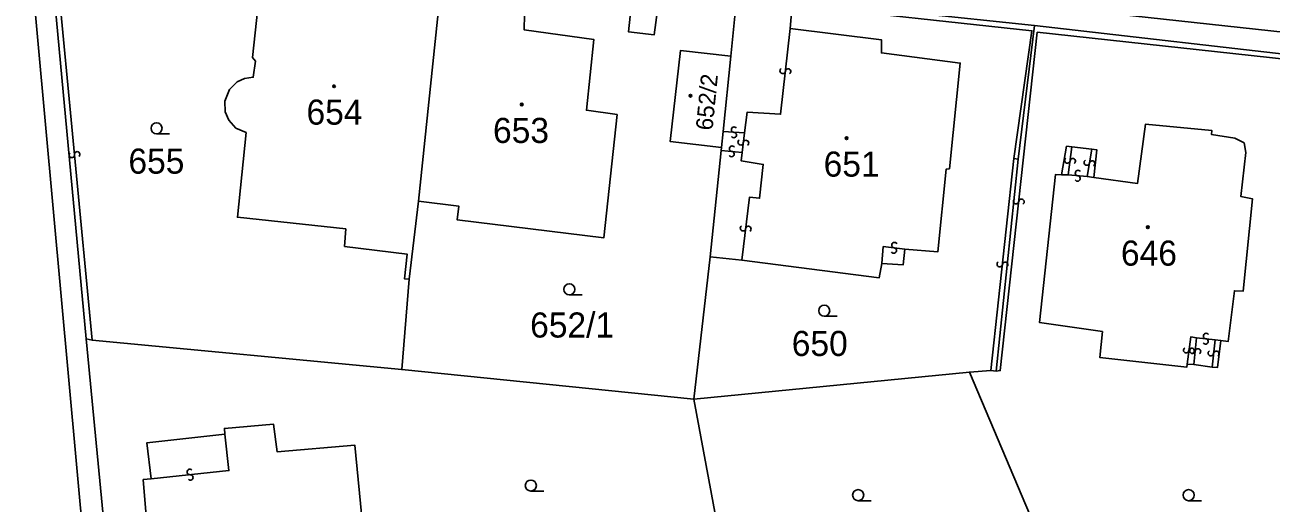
# Model space of a CAD drawing. Extents: x -600309 to -598967, y -1161267 to -1160292.
# Drawn here: x -599517.3 to -599432.9, y -1160462.4 to -1160430 of the extents above; entities that cross this region are included whole.
import ezdxf

# ---------------------------------------------------------------- set-up
doc = ezdxf.new("R2010")
doc.units = 0
for name, color, linetype in [('Level 1', 7, 'Continuous'), ('Level 13', 7, 'Continuous'), ('Level 3', 7, 'Continuous'), ('Level 4', 7, 'Continuous'), ('Level 5', 7, 'Continuous'), ('Level 60', 7, 'Continuous'), ('Vrstva 60', 7, 'Continuous')]:
    doc.layers.add(name, color=color, linetype=linetype)

msp = doc.modelspace()

# ---------------------------------------------------------------- linework, layer by layer
at = {"layer": 'Level 1'}
for points in [[(-599513.19, -1160451.3), (-599515.53, -1160426.07)], [(-599491.3, -1160447.27), (-599491.63, -1160447.24), (-599491.45, -1160445.57), (-599495.69, -1160445.05), (-599495.61, -1160443.86), (-599502.94, -1160443.07), (-599502.36, -1160437.34), (-599503.04, -1160437.03), (-599503.52, -1160436.5), (-599503.78, -1160435.92), (-599503.79, -1160435.2), (-599503.47, -1160434.41), (-599502.96, -1160433.91), (-599502.46, -1160433.67), (-599501.87, -1160433.59), (-599501.71, -1160432.5), (-599501.93, -1160432.26), (-599501.38, -1160427.22), (-599499.25, -1160427.44), (-599499.11, -1160426.52), (-599493.5, -1160427.18), (-599493.52, -1160428.06), (-599489.29, -1160428.58)], [(-599490.68, -1160441.99), (-599489.29, -1160428.58)], [(-599490.68, -1160441.99), (-599487.95, -1160442.32), (-599488.05, -1160443.25), (-599478.12, -1160444.46), (-599477.23, -1160436.12), (-599479.31, -1160435.82), (-599478.8, -1160431.04), (-599483.52, -1160430.38), (-599483.5, -1160429.33), (-599488.98, -1160428.62)], [(-599469.53, -1160432.17), (-599469.15, -1160428.29)], [(-599465.5, -1160430.28), (-599465.37, -1160428.68)], [(-599448.96, -1160430.09), (-599465.35, -1160428.36)], [(-599457.74, -1160445.23), (-599455.51, -1160445.42), (-599454.94, -1160439.81), (-599454.72, -1160439.79), (-599453.99, -1160432.63), (-599459.33, -1160431.94), (-599459.31, -1160431.06), (-599465.5, -1160430.28)], [(-599450.07, -1160439.14), (-599448.96, -1160430.09)], [(-599429.29, -1160432.35), (-599448.96, -1160430.09)], [(-599469.53, -1160432.17), (-599472.94, -1160431.78), (-599473.64, -1160437.94), (-599470.15, -1160438.34)], [(-599470.04, -1160437.27), (-599469.53, -1160432.17)], [(-599470.15, -1160438.34), (-599470.04, -1160437.27)], [(-599444.93, -1160440.37), (-599441.98, -1160440.78), (-599441.44, -1160436.76), (-599436.94, -1160437.2), (-599436.97, -1160437.47), (-599435.39, -1160437.71), (-599434.75, -1160438.04), (-599434.64, -1160438.69), (-599434.99, -1160441.66), (-599434.2, -1160441.82), (-599434.82, -1160448.07), (-599435.42, -1160448.05), (-599435.84, -1160451.48), (-599436.34, -1160451.41)], [(-599470.17, -1160438.54), (-599470.15, -1160438.34)], [(-599447.12, -1160440.19), (-599446.79, -1160438.26), (-599446.43, -1160438.3)], [(-599446.43, -1160438.3), (-599445.08, -1160438.47)], [(-599470.92, -1160445.75), (-599470.17, -1160438.54)], [(-599451.56, -1160453.5), (-599450.07, -1160439.14)], [(-599445.08, -1160438.47), (-599444.74, -1160438.5), (-599444.93, -1160440.37)], [(-599438.61, -1160453.02), (-599438.65, -1160453.23), (-599444.54, -1160452.57), (-599444.36, -1160450.82), (-599448.62, -1160450.2), (-599447.53, -1160440.17), (-599447.12, -1160440.19)], [(-599491.3, -1160447.27), (-599490.68, -1160441.99)], [(-599472.02, -1160455.4), (-599470.92, -1160445.75)], [(-599470.92, -1160445.75), (-599468.78, -1160445.97)], [(-599468.78, -1160445.97), (-599459.48, -1160447.18), (-599459.29, -1160446.2)], [(-599459.29, -1160446.2), (-599457.86, -1160446.3), (-599457.74, -1160445.23)], [(-599491.81, -1160453.39), (-599491.3, -1160447.27)], [(-599512.77, -1160451.4), (-599513.19, -1160451.3)], [(-599510.33, -1160481.1), (-599513.19, -1160451.3)], [(-599491.81, -1160453.39), (-599512.77, -1160451.4)], [(-599436.34, -1160451.41), (-599436.57, -1160453.26), (-599436.93, -1160453.22)], [(-599472.02, -1160455.4), (-599491.81, -1160453.39)], [(-599472.02, -1160455.4), (-599453.37, -1160453.56)], [(-599453.37, -1160453.56), (-599451.91, -1160453.45)], [(-599448.16, -1160465.83), (-599453.37, -1160453.56)], [(-599451.91, -1160453.45), (-599451.56, -1160453.5)], [(-599438.16, -1160453.05), (-599438.61, -1160453.02)], [(-599436.93, -1160453.22), (-599438.16, -1160453.05)], [(-599470.37, -1160464.38), (-599472.02, -1160455.4)], [(-599508.78, -1160460.79), (-599509.08, -1160458.36), (-599503.79, -1160457.76)], [(-599503.79, -1160457.76), (-599503.82, -1160457.37), (-599500.51, -1160457.08), (-599500.26, -1160458.95), (-599494.99, -1160458.52), (-599494.46, -1160464.09)], [(-599493.96, -1160469.08), (-599493.83, -1160470.55), (-599507.87, -1160471.93), (-599508.43, -1160466.24), (-599508.88, -1160466.29), (-599509.32, -1160460.84), (-599508.78, -1160460.79)]]:
    msp.add_lwpolyline(points, dxfattribs=at)
at = {"layer": 'Level 13'}
for centre, start, end in [((-599466.013, -1160433.157), 120.89187, 352.98987), ((-599465.647, -1160433.202), 300.67742, 173.26742), ((-599469.307, -1160437.136), 33.7964, 265.8944), ((-599469.332, -1160437.504), 213.58194, 86.17194), ((-599469.441, -1160438.427), 31.52759, 264.11759), ((-599468.863, -1160437.997), 120.88966, 352.98766), ((-599468.497, -1160438.042), 300.6752, 173.2652), ((-599514.164, -1160438.846), 132.84856, 4.94655), ((-599513.797, -1160438.813), 312.6341, 185.2241), ((-599469.48, -1160438.793), 211.74205, 83.84005), ((-599446.733, -1160439.226), 119.95904, 352.54904), ((-599446.367, -1160439.275), 300.1735, 172.2715), ((-599445.421, -1160439.369), 117.64574, 350.23574), ((-599446.011, -1160440.077), 32.01691, 264.11491), ((-599445.058, -1160439.432), 297.8602, 169.95819), ((-599446.048, -1160440.443), 211.80245, 84.39245), ((-599450.203, -1160441.978), 121.1231, 353.2211), ((-599449.837, -1160442.021), 300.90864, 173.49864), ((-599468.703, -1160443.816), 120.41331, 352.51131), ((-599468.337, -1160443.863), 300.19886, 172.78886), ((-599458.447, -1160444.957), 30.73121, 262.82921), ((-599458.492, -1160445.323), 210.51676, 83.10676), ((-599451.313, -1160446.249), 120.95397, 353.54397), ((-599450.947, -1160446.292), 301.16843, 173.26643), ((-599437.339, -1160451.117), 30.81809, 263.40809), ((-599437.382, -1160451.483), 211.03254, 83.13054), ((-599438.683, -1160452.076), 120.03326, 352.62326), ((-599438.317, -1160452.125), 300.24772, 172.34571), ((-599438.253, -1160452.122), 121.82196, 354.41196), ((-599437.887, -1160452.159), 302.03641, 174.13441), ((-599437.013, -1160452.279), 120.9881, 353.5781), ((-599436.647, -1160452.322), 301.20256, 173.30056), ((-599506.168, -1160460.326), 43.44977, 275.54777), ((-599506.131, -1160460.693), 223.23532, 95.82532)]:
    msp.add_arc(centre, 0.184, start, end, dxfattribs=at)
at = {"layer": 'Level 3'}
for points in [[(-599349.49, -1160440.31), (-599349.67, -1160439.49), (-599512.07, -1160421.82), (-599515.06, -1160423.83)], [(-599515.06, -1160423.83), (-599517, -1160425.14), (-599509.62, -1160506.07), (-599509.33, -1160507.26), (-599508.73, -1160508.41)], [(-599512.77, -1160451.4), (-599515.18, -1160426.26), (-599511.42, -1160423.68), (-599503.41, -1160424.53), (-599503.7, -1160426.52), (-599503.35, -1160426.58)], [(-599476.15, -1160427.54), (-599476.46, -1160430.51), (-599474.71, -1160430.71), (-599474.32, -1160427.7)], [(-599465.37, -1160428.68), (-599449.13, -1160430.44), (-599450.35, -1160439.1)], [(-599468.6, -1160437.36), (-599468.41, -1160435.95), (-599466.16, -1160436.09), (-599465.5, -1160430.28)], [(-599451.56, -1160453.5), (-599451.28, -1160453.46), (-599448.77, -1160430.54), (-599429.32, -1160432.66)], [(-599470.04, -1160437.27), (-599468.6, -1160437.36)], [(-599468.75, -1160438.68), (-599468.6, -1160437.36)], [(-599446.43, -1160438.3), (-599446.67, -1160440.2)], [(-599468.75, -1160438.68), (-599470.17, -1160438.54)], [(-599468.78, -1160445.97), (-599468.26, -1160441.71), (-599467.58, -1160441.78), (-599467.33, -1160439.49), (-599468.83, -1160439.24), (-599468.75, -1160438.68)], [(-599450.35, -1160439.1), (-599451.91, -1160453.45)], [(-599450.07, -1160439.14), (-599450.35, -1160439.1)], [(-599445.08, -1160438.47), (-599445.39, -1160440.32)], [(-599447.12, -1160440.19), (-599446.67, -1160440.2)], [(-599446.67, -1160440.2), (-599445.39, -1160440.32)], [(-599445.39, -1160440.32), (-599444.93, -1160440.37)], [(-599459.29, -1160446.2), (-599459.2, -1160445.06), (-599457.74, -1160445.23)], [(-599437.99, -1160451.23), (-599438.38, -1160451.18), (-599438.61, -1160453.02)], [(-599437.99, -1160451.23), (-599438.16, -1160453.05)], [(-599436.73, -1160451.37), (-599437.99, -1160451.23)], [(-599436.73, -1160451.37), (-599436.93, -1160453.22)], [(-599436.34, -1160451.41), (-599436.73, -1160451.37)], [(-599508.78, -1160460.79), (-599503.52, -1160460.23), (-599503.79, -1160457.76)]]:
    msp.add_lwpolyline(points, dxfattribs=at)
at = {"layer": 'Level 5'}
for p, q in [((-599508.42, -1160437.42), (-599507.545, -1160437.42)), ((-599480.46, -1160448.33), (-599479.585, -1160448.33)), ((-599463.2, -1160449.78), (-599462.325, -1160449.78)), ((-599483.07, -1160461.62), (-599482.195, -1160461.62)), ((-599460.9, -1160462.27), (-599460.025, -1160462.27)), ((-599438.52, -1160462.27), (-599437.645, -1160462.27))]:
    msp.add_line(p, q, dxfattribs=at)
for centre, radius in [((-599496.4, -1160434.2), 0.09), ((-599496.4, -1160434.2), 0.0521), ((-599472.26, -1160434.84), 0.09), ((-599472.26, -1160434.84), 0.0521), ((-599483.69, -1160435.44), 0.09), ((-599483.69, -1160435.44), 0.0521), ((-599508.42, -1160437.045), 0.375), ((-599461.68, -1160437.72), 0.09), ((-599461.68, -1160437.72), 0.0521), ((-599441.28, -1160443.75), 0.09), ((-599441.28, -1160443.75), 0.0521), ((-599480.46, -1160447.955), 0.375), ((-599463.2, -1160449.405), 0.375), ((-599483.07, -1160461.245), 0.375), ((-599460.9, -1160461.895), 0.375), ((-599438.52, -1160461.895), 0.375)]:
    msp.add_circle(centre, radius, dxfattribs=at)
at = {"layer": 'Level 60'}
for points in [[(-599501.38, -1160427.22), (-599501.93, -1160432.26), (-599501.71, -1160432.5), (-599501.87, -1160433.59), (-599502.46, -1160433.67), (-599502.96, -1160433.91), (-599503.47, -1160434.41), (-599503.79, -1160435.2), (-599503.78, -1160435.92), (-599503.52, -1160436.5), (-599503.04, -1160437.03), (-599502.36, -1160437.34), (-599502.94, -1160443.07), (-599495.61, -1160443.86), (-599495.69, -1160445.05), (-599491.45, -1160445.57), (-599491.63, -1160447.24), (-599491.3, -1160447.27), (-599491.81, -1160453.39), (-599512.77, -1160451.4), (-599513.19, -1160451.3), (-599515.53, -1160426.07)], [(-599469.15, -1160428.29), (-599469.53, -1160432.17), (-599472.94, -1160431.78), (-599473.64, -1160437.94), (-599470.15, -1160438.34), (-599470.17, -1160438.54), (-599470.92, -1160445.75), (-599472.02, -1160455.4), (-599491.81, -1160453.39), (-599491.3, -1160447.27), (-599490.68, -1160441.99), (-599487.95, -1160442.32), (-599488.05, -1160443.25), (-599478.12, -1160444.46), (-599477.23, -1160436.12), (-599479.31, -1160435.82), (-599478.8, -1160431.04), (-599483.52, -1160430.38), (-599483.5, -1160429.33)], [(-599366.33, -1160429.1), (-599336.11, -1160432.51), (-599334.12, -1160432.74), (-599336.27, -1160433.8), (-599349.49, -1160440.31), (-599359.73, -1160445.35), (-599360.73, -1160439.61), (-599404.25, -1160434.97), (-599429.29, -1160432.35), (-599448.96, -1160430.09), (-599465.35, -1160428.36)]]:
    msp.add_lwpolyline(points, dxfattribs=at)
for points in [[(-599489.29, -1160428.58), (-599490.68, -1160441.99), (-599491.3, -1160447.27), (-599491.63, -1160447.24), (-599491.45, -1160445.57), (-599495.69, -1160445.05), (-599495.61, -1160443.86), (-599502.94, -1160443.07), (-599502.36, -1160437.34), (-599503.04, -1160437.03), (-599503.52, -1160436.5), (-599503.78, -1160435.92), (-599503.79, -1160435.2), (-599503.47, -1160434.41), (-599502.96, -1160433.91), (-599502.46, -1160433.67), (-599501.87, -1160433.59), (-599501.71, -1160432.5), (-599501.93, -1160432.26), (-599501.38, -1160427.22), (-599499.25, -1160427.44), (-599499.11, -1160426.52), (-599493.5, -1160427.18), (-599493.52, -1160428.06)], [(-599469.13, -1160427.94), (-599465.35, -1160428.36), (-599465.37, -1160428.68), (-599465.5, -1160430.28), (-599459.31, -1160431.06), (-599459.33, -1160431.94), (-599453.99, -1160432.63), (-599454.72, -1160439.79), (-599454.94, -1160439.81), (-599455.51, -1160445.42), (-599457.74, -1160445.23), (-599457.86, -1160446.3), (-599459.29, -1160446.2), (-599459.48, -1160447.18), (-599468.78, -1160445.97), (-599470.92, -1160445.75), (-599470.17, -1160438.54), (-599470.15, -1160438.34), (-599470.04, -1160437.27), (-599469.53, -1160432.17), (-599469.15, -1160428.29)], [(-599490.68, -1160441.99), (-599489.29, -1160428.58), (-599488.98, -1160428.62), (-599483.5, -1160429.33), (-599483.52, -1160430.38), (-599478.8, -1160431.04), (-599479.31, -1160435.82), (-599477.23, -1160436.12), (-599478.12, -1160444.46), (-599488.05, -1160443.25), (-599487.95, -1160442.32)], [(-599465.35, -1160428.36), (-599448.96, -1160430.09), (-599450.07, -1160439.14), (-599451.56, -1160453.5), (-599451.91, -1160453.45), (-599453.37, -1160453.56), (-599472.02, -1160455.4), (-599470.92, -1160445.75), (-599468.78, -1160445.97), (-599459.48, -1160447.18), (-599459.29, -1160446.2), (-599457.86, -1160446.3), (-599457.74, -1160445.23), (-599455.51, -1160445.42), (-599454.94, -1160439.81), (-599454.72, -1160439.79), (-599453.99, -1160432.63), (-599459.33, -1160431.94), (-599459.31, -1160431.06), (-599465.5, -1160430.28), (-599465.37, -1160428.68)], [(-599448.96, -1160430.09), (-599429.29, -1160432.35), (-599429.32, -1160432.66), (-599431.32, -1160451.31), (-599423.66, -1160472.13), (-599423.6, -1160472.49), (-599425.7, -1160473.38), (-599427.14, -1160473.98), (-599442, -1160480.31), (-599442.15, -1160479.96), (-599443.78, -1160475.86), (-599448.16, -1160465.83), (-599453.37, -1160453.56), (-599451.91, -1160453.45), (-599451.56, -1160453.5), (-599450.07, -1160439.14)], [(-599472.94, -1160431.78), (-599469.53, -1160432.17), (-599470.04, -1160437.27), (-599470.15, -1160438.34), (-599473.64, -1160437.94)], [(-599441.44, -1160436.76), (-599441.98, -1160440.78), (-599444.93, -1160440.37), (-599444.74, -1160438.5), (-599445.08, -1160438.47), (-599446.43, -1160438.3), (-599446.79, -1160438.26), (-599447.12, -1160440.19), (-599447.53, -1160440.17), (-599448.62, -1160450.2), (-599444.36, -1160450.82), (-599444.54, -1160452.57), (-599438.65, -1160453.23), (-599438.61, -1160453.02), (-599438.16, -1160453.05), (-599436.93, -1160453.22), (-599436.57, -1160453.26), (-599436.34, -1160451.41), (-599435.84, -1160451.48), (-599435.42, -1160448.05), (-599434.82, -1160448.07), (-599434.2, -1160441.82), (-599434.99, -1160441.66), (-599434.64, -1160438.69), (-599434.75, -1160438.04), (-599435.39, -1160437.71), (-599436.97, -1160437.47), (-599436.94, -1160437.2)], [(-599441.98, -1160440.78), (-599441.44, -1160436.76), (-599436.94, -1160437.2), (-599436.97, -1160437.47), (-599435.39, -1160437.71), (-599434.75, -1160438.04), (-599434.64, -1160438.69), (-599434.99, -1160441.66), (-599434.2, -1160441.82), (-599434.82, -1160448.07), (-599435.42, -1160448.05), (-599435.84, -1160451.48), (-599436.34, -1160451.41), (-599436.57, -1160453.26), (-599436.93, -1160453.22), (-599438.16, -1160453.05), (-599438.61, -1160453.02), (-599438.65, -1160453.23), (-599444.54, -1160452.57), (-599444.36, -1160450.82), (-599448.62, -1160450.2), (-599447.53, -1160440.17), (-599447.12, -1160440.19), (-599446.79, -1160438.26), (-599446.43, -1160438.3), (-599445.08, -1160438.47), (-599444.74, -1160438.5), (-599444.93, -1160440.37)], [(-599472.02, -1160455.4), (-599470.37, -1160464.38), (-599491.88, -1160473.17), (-599509.99, -1160480.92), (-599510.33, -1160481.1), (-599513.19, -1160451.3), (-599512.77, -1160451.4), (-599491.81, -1160453.39)], [(-599453.37, -1160453.56), (-599448.16, -1160465.83), (-599451.05, -1160467), (-599454.37, -1160468.39), (-599454.15, -1160469.01), (-599460.94, -1160471.93), (-599458.72, -1160477.14), (-599461.53, -1160478.42), (-599458.93, -1160484.21), (-599455.18, -1160482.67), (-599455, -1160482.83), (-599449.66, -1160480.52), (-599449.7, -1160480.35), (-599446.58, -1160479.09), (-599445.63, -1160481.41), (-599445.46, -1160481.73), (-599460.53, -1160488.11), (-599460.64, -1160487.72), (-599461.61, -1160485.41), (-599470.37, -1160464.38), (-599472.02, -1160455.4)], [(-599508.88, -1160466.29), (-599508.43, -1160466.24), (-599507.87, -1160471.93), (-599493.83, -1160470.55), (-599493.96, -1160469.08), (-599492.82, -1160468.99), (-599492.85, -1160468.16), (-599492.19, -1160467.95), (-599491.55, -1160467.41), (-599491.14, -1160466.68), (-599491.07, -1160465.88), (-599491.3, -1160465.12), (-599491.78, -1160464.52), (-599492.4, -1160464.13), (-599493.23, -1160463.99), (-599494.46, -1160464.09), (-599494.99, -1160458.52), (-599500.26, -1160458.95), (-599500.51, -1160457.08), (-599503.82, -1160457.37), (-599503.79, -1160457.76), (-599509.08, -1160458.36), (-599508.78, -1160460.79), (-599509.32, -1160460.84)], [(-599508.43, -1160466.24), (-599508.88, -1160466.29), (-599509.32, -1160460.84), (-599508.78, -1160460.79), (-599509.08, -1160458.36), (-599503.79, -1160457.76), (-599503.82, -1160457.37), (-599500.51, -1160457.08), (-599500.26, -1160458.95), (-599494.99, -1160458.52), (-599494.46, -1160464.09), (-599493.23, -1160463.99), (-599492.4, -1160464.13), (-599491.78, -1160464.52), (-599491.3, -1160465.12), (-599491.07, -1160465.88), (-599491.14, -1160466.68), (-599491.55, -1160467.41), (-599492.19, -1160467.95), (-599492.85, -1160468.16), (-599492.82, -1160468.99), (-599493.96, -1160469.08), (-599493.83, -1160470.55), (-599507.87, -1160471.93)]]:
    msp.add_lwpolyline(points, close=True, dxfattribs=at)
at = {"layer": 'Vrstva 60'}
msp.add_lwpolyline([(-599517.76, -1160498.26), (-599516.51, -1160511.65), (-599508.73, -1160508.41), (-599505.26, -1160506.97), (-599508.11, -1160504.98), (-599510.33, -1160481.1), (-599513.19, -1160451.3), (-599515.53, -1160426.07)], dxfattribs=at)

# ---------------------------------------------------------------- texts
at = {"layer": 'Level 4'}
msp.add_text('652/2', height=1.14, rotation=84.35349, dxfattribs=at).set_placement((-599470.77, -1160437.223))
for s, p in [('654', (-599498.266, -1160436.8)), ('653', (-599485.632, -1160438.04)), ('655', (-599510.327, -1160440.12)), ('651', (-599463.239, -1160440.32)), ('646', (-599443.104, -1160446.35)), ('652/1', (-599483.119, -1160451.22)), ('650', (-599465.399, -1160452.47))]:
    msp.add_text(s, height=1.7, dxfattribs=at).set_placement(p)

doc.saveas('drawing.dxf')
